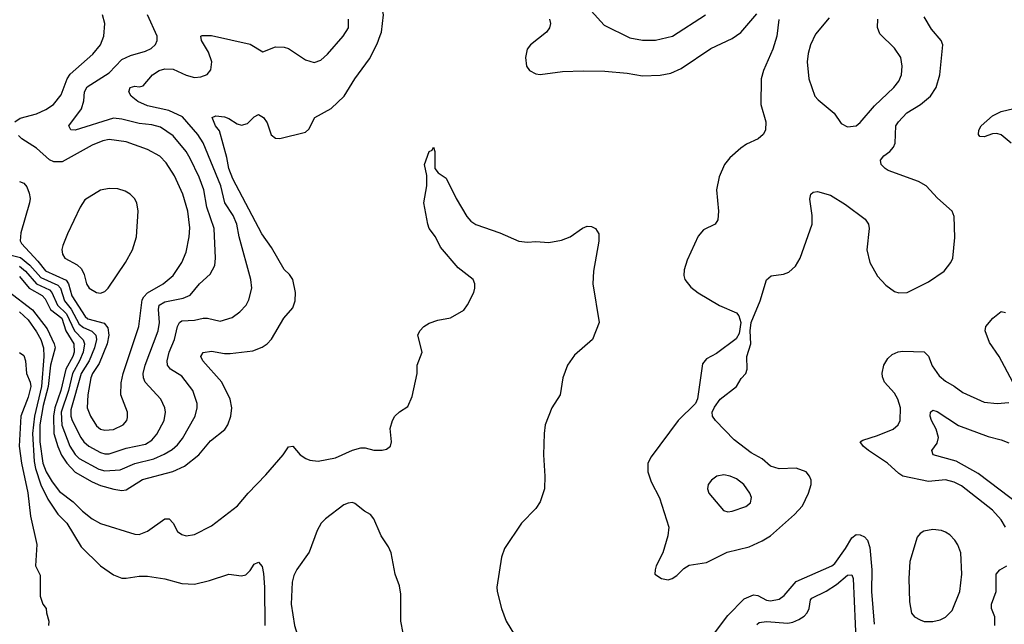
# Model space of a CAD drawing. Header units: inches. Extents: x 1682530 to 1839546, y 640742 to 791647.
# Tile 773 of 923: x 1778311 to 1782925, y 730336 to 733168. Entities that reach past the tile are written whole.
import ezdxf

# ---------------------------------------------------------------- set-up
doc = ezdxf.new("R2010")
doc.units = ezdxf.units.IN
doc.header["$MEASUREMENT"] = 0
doc.layers.add('B7773', color=7, linetype='Continuous')
doc.layers.add('B7783', color=7, linetype='Continuous')

msp = doc.modelspace()

# ---------------------------------------------------------------- linework, layer by layer
at = {"layer": 'B7773', "color": 5}
for points, elevation in [([(1778252.6, 732070), (1778314.3, 732054.3), (1778358.1, 732018.1), (1778410, 731960.3), (1778490, 731923.8), (1778501.4, 731910), (1778520.9, 731850), (1778551.9, 731811.9), (1778590, 731741.2), (1778610, 731725.9), (1778648.8, 731708.8), (1778666.9, 731690), (1778669.8, 731670), (1778660.6, 731630), (1778636, 731570), (1778598.4, 731510), (1778550, 731340.5), (1778550.1, 731310.1), (1778556.7, 731290), (1778597.3, 731210), (1778611.2, 731190), (1778634.8, 731170), (1778690, 731140.3), (1778710, 731133.8), (1778730, 731133.9), (1778810, 731159.9), (1778900.1, 731179.9), (1778930, 731198.5), (1778953.7, 731226.3), (1778987.2, 731290), (1778993.3, 731330), (1778991.3, 731350), (1778972.4, 731390), (1778898.8, 731470), (1778890.5, 731490), (1778889.5, 731510), (1778898.8, 731550), (1778959.2, 731710), (1778966.4, 731750), (1778960.4, 731810), (1778963.9, 731830), (1778990, 731846.8), (1779076, 731864), (1779110, 731878), (1779153.8, 731930), (1779204, 731976), (1779224.4, 732015.6), (1779227.8, 732050), (1779222.5, 732190), (1779186.9, 732290), (1779173.4, 732370), (1779151.4, 732430), (1779110, 732518.2), (1779090.5, 732550), (1779030, 732624.1), (1778970, 732663.7), (1778930, 732675.2), (1778870, 732681.7), (1778790, 732701.8), (1778750, 732707), (1778570.9, 732650.9), (1778550, 732651.8), (1778540.4, 732670), (1778599.6, 732750), (1778611.9, 732788.1), (1778614.5, 732830), (1778627, 732853), (1778730, 732919.1), (1778790, 732981.8), (1778830, 733000.5), (1778900.3, 733019.7), (1778926.5, 733033.5), (1778947.8, 733052.2), (1778954.2, 733070), (1778954.1, 733090), (1778910.3, 733190.3)], 660), ([(1778288.4, 732690), (1778313, 732707), (1778390, 732726.6), (1778433.1, 732746.9), (1778468.9, 732771.1), (1778504.2, 732815.8), (1778533.4, 732890), (1778547.2, 732912.8), (1778653.5, 733006.5), (1778689, 733050), (1778704.5, 733090), (1778709.8, 733150), (1778698.3, 733190)], 680), ([(1778310, 732012.6), (1778337.8, 731990), (1778390, 731930.5), (1778450, 731901.6), (1778461.2, 731890), (1778487.3, 731830), (1778530.7, 731790), (1778567.6, 731710), (1778608.7, 731668.7), (1778614.3, 731650), (1778608.3, 731610), (1778591.3, 731570), (1778557.5, 731510), (1778538.9, 731430), (1778505.4, 731330), (1778507.8, 731267.8), (1778545.5, 731170), (1778570, 731130.6), (1778590, 731112.5), (1778682.2, 731062.2), (1778710, 731054.8), (1778781.2, 731058.8), (1778850, 731089.2), (1778939.3, 731110), (1778987.9, 731132.1), (1779025, 731155), (1779050, 731176.6), (1779073.7, 731206.3), (1779133.2, 731310), (1779142.8, 731350), (1779142, 731370), (1779122, 731430), (1779070, 731497.4), (1779018, 731530), (1779003.4, 731550), (1779002.4, 731570), (1779010.8, 731610), (1779036.3, 731670), (1779050, 731730.4), (1779059.8, 731750), (1779070, 731757.7), (1779130, 731759.8), (1779170.1, 731770.1), (1779190.1, 731770.1), (1779250, 731756.2), (1779306.8, 731773.2), (1779341.5, 731798.5), (1779372.4, 731830), (1779384.2, 731855.8), (1779398.4, 731910), (1779394, 731950), (1779339.1, 732150), (1779327.7, 732210), (1779310.9, 732250), (1779272, 732310), (1779253.9, 732390), (1779170, 732591.4), (1779145.7, 732630), (1779072.8, 732712.7), (1779010, 732741.7), (1778910, 732763.7), (1778863.7, 732783.7), (1778833.5, 732810), (1778821.7, 732830), (1778828.5, 732850), (1778850, 732855.9), (1778870, 732853.2), (1778890, 732857.4), (1778932.9, 732910), (1778964.7, 732930), (1778990, 732937.9), (1779030, 732936.2), (1779090, 732908.4), (1779130, 732897.6), (1779159.7, 732900.3), (1779189.1, 732910.9), (1779206.6, 732933.4), (1779210.6, 732970), (1779196.2, 733016.2), (1779162.6, 733070), (1779159.3, 733090), (1779166, 733094), (1779210, 733093.2), (1779390, 733052.7), (1779450, 733016.4), (1779510, 733040.3), (1779550, 733039.5), (1779570, 733032.2), (1779650, 732980.2), (1779690, 732966.9), (1779721.7, 732978.3), (1779753.6, 733006.4), (1779826.4, 733090), (1779850.9, 733130), (1779851.9, 733170)], 640), ([(1778310, 731965), (1778355.6, 731910), (1778416.3, 731876.3), (1778430, 731860.1), (1778455, 731810), (1778508.8, 731768.8), (1778526.7, 731710), (1778564.2, 731650), (1778565.5, 731610), (1778559.2, 731590), (1778526.5, 731530), (1778503.3, 731430), (1778475.5, 731350), (1778468.4, 731310), (1778470.7, 731230), (1778488.7, 731168.7), (1778507.2, 731127.2), (1778531.1, 731090), (1778570, 731048.5), (1778650, 731003.2), (1778690, 730985.5), (1778751.5, 730968.5), (1778790, 730962.4), (1778810, 730965.8), (1778886.8, 731013.2), (1779028.8, 731051.2), (1779083.7, 731076.3), (1779149.9, 731130.1), (1779205.4, 731194.6), (1779271.2, 731248.8), (1779286, 731270), (1779299.4, 731310), (1779305, 731350), (1779296.5, 731390), (1779257.5, 731470), (1779168.2, 731570), (1779158.8, 731590), (1779170, 731608.7), (1779210, 731615.1), (1779270, 731603.3), (1779296.5, 731603.5), (1779403.1, 731616.9), (1779446.7, 731633.3), (1779470.5, 731649.5), (1779490, 731671.8), (1779547.7, 731770), (1779590, 731818), (1779601.7, 731850), (1779602.4, 731890), (1779590, 731951.1), (1779574.3, 731974.3), (1779550, 731997.3), (1779490, 732100.3), (1779444.7, 732164.7), (1779310, 732422.9), (1779291.4, 732470), (1779282, 732522), (1779246.8, 732646.8), (1779228.9, 732670), (1779212.7, 732710), (1779230, 732718), (1779270, 732712.2), (1779290, 732704.9), (1779330, 732679.6), (1779350, 732673.6), (1779378, 732682), (1779410, 732712.4), (1779430, 732723.8), (1779452.9, 732710), (1779470, 732684), (1779488.9, 732628.9), (1779510, 732612.7), (1779530, 732610.4), (1779650, 732640.5), (1779665.8, 732654.2), (1779694, 732710), (1779770, 732751.6), (1779832, 732810), (1779881.2, 732890), (1779950, 732984), (1779985.9, 733054.1), (1780000, 733093.5)], 620), ([(1778310.1, 732410.1), (1778330, 732402), (1778344.1, 732384.1), (1778355.6, 732355.6), (1778359.1, 732330), (1778357.1, 732310), (1778315.2, 732170), (1778312.1, 732132.1), (1778318.6, 732118.6), (1778396, 732036), (1778431.5, 731991.5), (1778527.9, 731947.9), (1778538.7, 731930), (1778554.6, 731874.6), (1778616.9, 731776.9), (1778630, 731766.3), (1778706.3, 731746.3), (1778723.6, 731723.6), (1778728.5, 731690), (1778720.9, 731650), (1778683.2, 731556.8), (1778651.8, 731510), (1778644.2, 731490), (1778629.6, 731410), (1778626.7, 731350), (1778641.9, 731310), (1778670, 731264.7), (1778690, 731249.4), (1778710, 731244.4), (1778750, 731248.7), (1778795.4, 731270), (1778812.2, 731290), (1778816.2, 731303.8), (1778815.3, 731330), (1778784.8, 731410), (1778786.9, 731466.9), (1778795.4, 731510), (1778868.8, 731730), (1778885.1, 731854.9), (1778891.7, 731870), (1778910, 731887.6), (1778983.2, 731930), (1779029.1, 731970), (1779070.6, 732030), (1779090, 732078), (1779104.7, 732150), (1779107.9, 732192.1), (1779098, 732270), (1779075.2, 732350), (1779036.2, 732436.2), (1778997.1, 732497.1), (1778968, 732528), (1778910, 732559.5), (1778810, 732595.4), (1778730, 732607.1), (1778699.8, 732600.2), (1778650, 732579.4), (1778510, 732501.3), (1778470, 732501.2), (1778450.9, 732510.9), (1778390, 732566), (1778321, 732610), (1778304.9, 732624.9)], 680), ([(1778255.9, 731895.9), (1778370, 731809.1), (1778439.4, 731719.4), (1778472.5, 731650), (1778477.3, 731630), (1778455.6, 731550), (1778444, 731450), (1778420.1, 731359.9), (1778404.6, 731270), (1778404.3, 731190), (1778419.2, 731090), (1778434.5, 731050), (1778462.7, 731002.7), (1778497.8, 730957.8), (1778560.4, 730910), (1778605.2, 730865.2), (1778650, 730830.1), (1778690, 730807.6), (1778850, 730757.1), (1778870, 730756.8), (1778910, 730771.7), (1778990, 730830.2), (1779011.7, 730830), (1779029.1, 730810), (1779050.2, 730770.2), (1779070, 730756.1), (1779090, 730750.2), (1779130, 730756.9), (1779210, 730796.5), (1779331.1, 730890), (1779381.8, 730950), (1779464.6, 731035.4), (1779544.7, 731130), (1779570, 731166.8), (1779590, 731170.7), (1779625.5, 731130), (1779651.5, 731111.5), (1779670, 731103.7), (1779710, 731099.5), (1779790, 731114.9), (1779870, 731150.6), (1779910, 731162.8), (1779930, 731162.8), (1779970, 731150.8), (1780000, 731150.9)], 580), ([(1778310, 731798.7), (1778350, 731761.3), (1778390, 731705.8), (1778410.3, 731670), (1778422.7, 731630), (1778423.7, 731590), (1778413.4, 731450), (1778379.4, 731310), (1778370.8, 731230), (1778378.4, 731098.4), (1778384.6, 731064.6), (1778410, 730989.4), (1778442, 730922), (1778490, 730850.9), (1778531.3, 730810), (1778598.8, 730698.8), (1778688.5, 730610), (1778750, 730568), (1778790, 730552.1), (1778810, 730551.1), (1778870, 730561.3), (1778910, 730560.3), (1778990, 730548.9), (1779070, 730526.7), (1779130, 730524.2), (1779199.5, 730540.5), (1779290, 730570.4), (1779350, 730563), (1779370, 730568), (1779390, 730587.3), (1779410, 730617.3), (1779430, 730626.8), (1779446.4, 730606.4), (1779453.8, 730573.9), (1779458.3, 730510), (1779458.9, 730330)], 560), ([(1778310, 731608.2), (1778330, 731594.8), (1778337, 731570), (1778342.8, 731510), (1778359.8, 731470), (1778362.5, 731450), (1778350, 731399.6), (1778316.5, 731310), (1778308, 731170), (1778319.5, 731090), (1778348.2, 730951.8), (1778361.4, 730841.4), (1778390.3, 730710), (1778384.9, 730610), (1778405.8, 730565.9), (1778406.6, 730466.6), (1778418.8, 730430), (1778434.8, 730410), (1778435.5, 730390), (1778446.8, 730350), (1778446, 730330)], 540), ([(1780000, 730761.4), (1779969.7, 730829.7), (1779955.1, 730850), (1779926, 730866), (1779881.2, 730901.2), (1779870, 730906.6), (1779850, 730903.7), (1779830, 730895.1), (1779743, 730830), (1779723.7, 730810), (1779704.5, 730775.5), (1779666.9, 730673.1), (1779610, 730592.3), (1779595.9, 730564.1), (1779587.8, 730532.2), (1779583, 730430), (1779598.4, 730330), (1779611.2, 730290), (1779669.2, 730210), (1779679.4, 730170), (1779673.3, 730130), (1779626.3, 730030), (1779618.5, 730000)], 580)]:
    msp.add_lwpolyline(points, dxfattribs=dict(at, elevation=elevation))
at = {"layer": 'B7773', "color": 5, "elevation": 720}
msp.add_lwpolyline([(1778730, 732377.1), (1778690, 732369.2), (1778615.9, 732324.1), (1778593.7, 732290), (1778535.3, 732164.7), (1778512.2, 732110), (1778508.8, 732091.2), (1778510.6, 732070), (1778522.6, 732050), (1778579.8, 732019.8), (1778600.7, 732000.7), (1778613.4, 731973.4), (1778624.1, 731930), (1778636.6, 731910), (1778670, 731889.2), (1778690, 731886.2), (1778710, 731893.9), (1778725.6, 731910), (1778806.7, 732030), (1778839, 732090), (1778857.4, 732150), (1778865.7, 732270), (1778859.5, 732310), (1778849, 732330), (1778828.7, 732350), (1778804.2, 732364.2), (1778770, 732375.2)], close=True, dxfattribs=at)
at = {"layer": 'B7783', "color": 5}
for points, elevation in [([(1780000, 733093.5), (1780005.9, 733110), (1780015.8, 733190), (1780007.7, 733230), (1780000, 733237.3)], 620), ([(1780792.8, 733170), (1780798.8, 733150), (1780793.8, 733130), (1780779.1, 733110), (1780704.9, 733050), (1780689.1, 733030), (1780681.7, 732990), (1780685.3, 732950), (1780700.5, 732930), (1780730, 732914), (1780750.3, 732910.3), (1780854.6, 732925.4), (1780952.4, 732927.6), (1781053.3, 732926.7), (1781157.3, 732917.3), (1781230, 732905.3), (1781312.1, 732907.9), (1781362.3, 732917.7), (1781410, 732939.2), (1781550, 733032.1), (1781650, 733080.2), (1781690, 733107.9), (1781765.3, 733194.7)], 620), ([(1780988.6, 733208.6), (1781050, 733142.6), (1781170, 733082.4), (1781230, 733072.2), (1781290, 733072.2), (1781370, 733090.2), (1781525.1, 733190)], 640), ([(1781868.9, 733168.9), (1781859.2, 733090), (1781840.2, 733030), (1781796, 732930), (1781785, 732890), (1781784.7, 732770), (1781807.1, 732690), (1781806.5, 732650), (1781794.6, 732630), (1781771.8, 732610), (1781716.1, 732583.9), (1781690, 732566.4), (1781638.9, 732521.1), (1781614.4, 732490), (1781588.8, 732431.2), (1781575.6, 732370), (1781586, 732270), (1781583.2, 732230), (1781570.1, 732209.9), (1781516, 732184), (1781490, 732154), (1781438.5, 732041.5), (1781424.6, 731995.4), (1781423.2, 731970), (1781427.8, 731950), (1781455.5, 731915.5), (1781490, 731887.7), (1781590, 731829), (1781670, 731794.9), (1781680.6, 731780.6), (1781690.5, 731749.5), (1781682, 731698), (1781667.7, 731672.3), (1781576, 731604), (1781530, 731578.4), (1781510, 731556), (1781487.9, 731392.1), (1781477.3, 731370), (1781397.3, 731290), (1781270, 731119.5), (1781254.6, 731090), (1781254.9, 731050), (1781270, 731002.8), (1781308.3, 730928.3), (1781352.2, 730790), (1781348.5, 730750), (1781324.4, 730670), (1781293, 730610), (1781288, 730590), (1781287.7, 730570), (1781318, 730550), (1781350, 730543.8), (1781368.7, 730550), (1781390, 730563.8), (1781422.6, 730597.4), (1781447.8, 730612.2), (1781530, 730625.7), (1781626.2, 730673.8), (1781730, 730698.5), (1781790, 730725.8), (1781830, 730750.2), (1781942.4, 730850), (1781979.7, 730890), (1782006.9, 730950), (1782019.7, 730990), (1782020.5, 731010), (1782012.8, 731030), (1781995.8, 731050), (1781950, 731066.2), (1781870, 731063.7), (1781830, 731076.7), (1781790, 731110.4), (1781739, 731139), (1781659.4, 731199.4), (1781571.6, 731290), (1781557, 731310), (1781556.2, 731330), (1781567, 731353), (1781593.6, 731390), (1781669.6, 731450), (1781692.3, 731487.7), (1781713.3, 731510), (1781720.5, 731530), (1781717.6, 731590), (1781737, 731650), (1781733.3, 731710), (1781738, 731750), (1781780.5, 731850), (1781810.7, 731949.3), (1781832.7, 731967.3), (1781890, 731976.1), (1781914.6, 731985.4), (1781946.6, 732013.4), (1781967.6, 732050), (1782024.8, 732210), (1782024.6, 732250), (1782013.3, 732326.7), (1782018.7, 732350), (1782030, 732359.3), (1782050, 732362.7), (1782110, 732345.7), (1782181.3, 732301.3), (1782273.4, 732233.4), (1782288.6, 732210), (1782292.3, 732190), (1782280.6, 732090), (1782294.4, 732030), (1782330, 731967), (1782370, 731923.7), (1782410, 731894.9), (1782430, 731887.6), (1782470, 731890.2), (1782570, 731940.2), (1782642.9, 731990), (1782675.1, 732030), (1782683.6, 732050), (1782693.1, 732146.9), (1782690, 732246), (1782680.5, 732270), (1782611.2, 732331.2), (1782558.3, 732390), (1782523.6, 732410), (1782380.9, 732460.9), (1782366, 732470), (1782347.9, 732490), (1782344.5, 732510), (1782360.4, 732530), (1782388.5, 732550), (1782405.8, 732570), (1782413.7, 732590), (1782416.5, 732670), (1782428.6, 732690), (1782468, 732732), (1782532.4, 732770), (1782578.5, 732810), (1782605.1, 732850), (1782623.5, 732910), (1782637.6, 733050), (1782628.5, 733070), (1782583.3, 733123.3), (1782550, 733181.6)], 620), ([(1782104, 733176), (1782040.8, 733099.2), (1782017.2, 733050), (1782005.2, 733010), (1782001.8, 732970), (1782009, 732890), (1782036.5, 732810), (1782052.1, 732792), (1782128, 732730), (1782161.1, 732681.1), (1782190, 732665.5), (1782230, 732670.4), (1782250, 732686.4), (1782316.3, 732763.7), (1782407.4, 732850), (1782430, 732879.5), (1782442.8, 732910), (1782445.8, 732950), (1782439.8, 732990), (1782410, 733034), (1782341.7, 733101.7), (1782330.8, 733130.8), (1782331.6, 733170)], 640), ([(1782956.8, 732590), (1782910, 732628.1), (1782890, 732634.6), (1782870, 732633.5), (1782830, 732619.7), (1782810, 732620.9), (1782804.2, 732630), (1782806, 732650), (1782816, 732670), (1782870, 732717.7), (1782910, 732737.5), (1782968.9, 732751.1)], 580), ([(1780000, 731150.9), (1780009.1, 731150.9), (1780030, 731156), (1780048.7, 731170), (1780052.3, 731190), (1780047.2, 731252.8), (1780057.2, 731290), (1780069.3, 731310), (1780090, 731330.8), (1780130, 731356), (1780150, 731402), (1780172.7, 731510), (1780173.2, 731550), (1780197.2, 731610), (1780176, 731690), (1780186, 731710), (1780204, 731730), (1780230, 731746.8), (1780270, 731760.7), (1780330, 731770.8), (1780392.5, 731807.5), (1780410, 731832), (1780439, 731890), (1780444, 731910), (1780444, 731930), (1780435.3, 731950), (1780365.9, 732005.9), (1780282, 732102), (1780259.3, 732150), (1780230, 732189.2), (1780223, 732210), (1780205.1, 732310), (1780219.3, 732390), (1780218.6, 732438.6), (1780207, 732490), (1780229.6, 732550.4), (1780243.1, 732556.9), (1780250, 732571.3), (1780256, 732550), (1780256, 732470), (1780271, 732450), (1780310, 732425.5), (1780356, 732330), (1780405.8, 732245.8), (1780424.7, 732224.7), (1780448.7, 732208.7), (1780560.4, 732170), (1780650, 732130.2), (1780690, 732124.9), (1780730, 732128), (1780790, 732123.8), (1780850, 732134.4), (1780890, 732150.4), (1780948.9, 732191.1), (1780970, 732200.3), (1780990, 732198.9), (1781009.1, 732189.1), (1781024.4, 732164.4), (1781024.4, 732130), (1780999.1, 731990), (1780996.9, 731930), (1781026.7, 731750), (1780994.6, 731670), (1780910, 731596.3), (1780878.5, 731550), (1780855.6, 731490), (1780843.1, 731410), (1780804.6, 731350), (1780773.1, 731270), (1780767.9, 731230), (1780765.8, 731130), (1780771.7, 731030), (1780770.3, 730970.2), (1780750.2, 730910), (1780730, 730878.3), (1780662.6, 730810), (1780583.1, 730690), (1780568.1, 730650), (1780547.4, 730510), (1780548.5, 730490), (1780568.4, 730410), (1780590, 730350.8), (1780630, 730286.4)], 580), ([(1782965, 731470), (1782901.6, 731590), (1782855.8, 731655.8), (1782835.2, 731710), (1782839, 731730), (1782870.6, 731770), (1782910, 731800.9), (1782930, 731796.5)], 580), ([(1782929.9, 730790), (1782910, 730825.3), (1782870, 730870.6), (1782724.9, 730984.9), (1782690, 731001.8), (1782650, 731012.2), (1782570, 731004.2), (1782449.4, 731029.4), (1782430, 731041.2), (1782378.2, 731090), (1782288.2, 731150), (1782263.8, 731170), (1782249.7, 731190), (1782261.9, 731198.1), (1782330, 731219.5), (1782403.5, 731250), (1782427.1, 731270), (1782436.8, 731290), (1782439.1, 731350), (1782426.5, 731390), (1782410, 731418.4), (1782363.6, 731470), (1782354, 731494), (1782352.5, 731512.5), (1782359.9, 731550), (1782379.1, 731580.9), (1782400.1, 731599.9), (1782427.9, 731612.1), (1782450, 731614.5), (1782550, 731612), (1782570, 731592.2), (1782586.2, 731546.2), (1782619.6, 731499.6), (1782650, 731474), (1782690, 731451.6), (1782730, 731421.3), (1782830, 731375.5), (1782890.8, 731369.2), (1782945.9, 731374.1)], 580), ([(1783002.6, 730890), (1782802.6, 731042.6), (1782699, 731099), (1782592.3, 731130), (1782585.1, 731150), (1782610, 731184.4), (1782616, 731210), (1782605.6, 731250), (1782583.7, 731290), (1782577.6, 731310), (1782578.7, 731330), (1782590, 731338.9), (1782610, 731332), (1782710, 731266.6), (1782850, 731215.1), (1782910, 731200.1), (1782945.7, 731185.7)], 560), ([(1780141.1, 730000), (1780152.2, 730047.8), (1780151, 730069), (1780096.9, 730350), (1780097.5, 730477.5), (1780090, 730515.1), (1780070.9, 730570), (1780051.1, 730670), (1780039.1, 730699.1), (1780005.1, 730750), (1780000, 730761.4)], 580), ([(1781558.1, 730281.9), (1781630, 730377.3), (1781705.2, 730454.8), (1781750, 730473.2), (1781770, 730470.1), (1781810, 730449.1), (1781830, 730445.1), (1781870, 730453.8), (1781893.8, 730470), (1781950, 730536.8), (1782117, 730610), (1782130, 730620.8), (1782180.6, 730690), (1782210, 730740.6), (1782230, 730755.6), (1782250, 730755.3), (1782270, 730745.7), (1782283.7, 730730), (1782294.9, 730694.9), (1782304.2, 730590), (1782302.4, 730490), (1782315.6, 730335.6)], 580), ([(1782880.1, 730330), (1782880.6, 730370), (1782864.5, 730410), (1782864.5, 730430), (1782886.7, 730490), (1782886.4, 730570), (1782904.1, 730590), (1782936.7, 730610)], 580), ([(1781766, 730334), (1781776.2, 730343.8), (1781810, 730348.6), (1781910, 730340.9), (1781934.3, 730345.7), (1781962, 730358), (1781986.6, 730373.4), (1782001.5, 730390), (1782010.5, 730410), (1782016.5, 730450), (1782022.6, 730457.4), (1782090, 730490.1), (1782137.9, 730522.1), (1782190, 730566.2), (1782210, 730567.4), (1782217, 730550), (1782231.5, 730231.5)], 560)]:
    msp.add_lwpolyline(points, dxfattribs=dict(at, elevation=elevation))
for points, elevation in [([(1781610, 731036.2), (1781578, 731030), (1781552.2, 731010), (1781537, 730990), (1781533.4, 730970), (1781540.3, 730950), (1781608.5, 730868.5), (1781630, 730862.4), (1781650, 730865.4), (1781712.9, 730887.1), (1781734.9, 730905.1), (1781739.7, 730930), (1781732.2, 730950), (1781704.4, 730990), (1781670, 731016.8), (1781640.9, 731030)], 640), ([(1782590, 730779.2), (1782547.8, 730772.2), (1782530, 730761.4), (1782516.4, 730743.6), (1782481.6, 730630), (1782478.1, 730550), (1782480.3, 730440.3), (1782490, 730387.7), (1782503.5, 730370), (1782530, 730355.8), (1782550, 730349.1), (1782590, 730348.1), (1782623.9, 730356.1), (1782650, 730368.7), (1782680.1, 730399.9), (1782716.7, 730490), (1782726, 730570), (1782721.3, 730670), (1782707.2, 730707.2), (1782693, 730730), (1782670, 730755), (1782650, 730767.4), (1782630, 730774.5)], 620)]:
    msp.add_lwpolyline(points, close=True, dxfattribs=dict(at, elevation=elevation))

doc.saveas('drawing.dxf')
